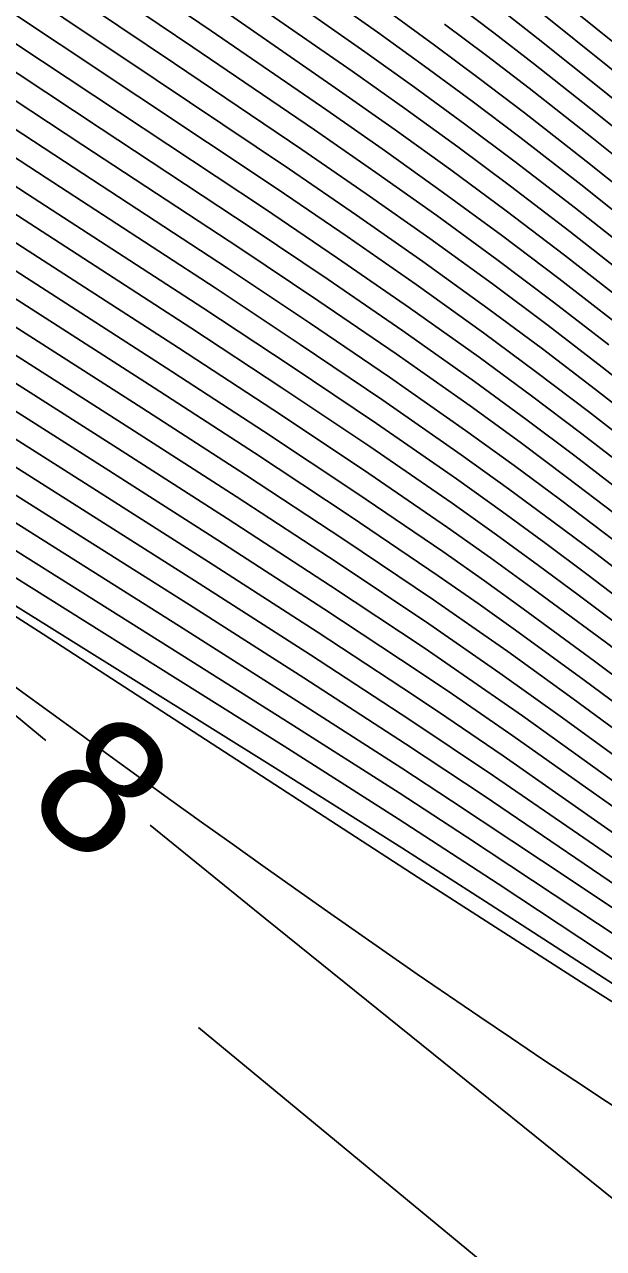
# Model space of a CAD drawing. Extents: x 2602990 to 2605851, y 618069 to 619180.
# Drawn here: x 2604237.35 to 2604245.97, y 618245.95 to 618264.18 of the extents above; entities that cross this region are included whole.
import ezdxf

# ---------------------------------------------------------------- set-up
doc = ezdxf.new("R2010")
doc.units = 0
for name, color, linetype in [('DTM Contours Major', 7, 'Continuous'), ('DTM Contours Minor', 7, 'Continuous'), ('DTM Contours Minor Text', 7, 'Continuous'), ('Exist DTM Breakline', 7, 'Continuous'), ('Exist DTM Breakline Underwater', 7, 'Continuous')]:
    doc.layers.add(name, color=color, linetype=linetype)

msp = doc.modelspace()

# ---------------------------------------------------------------- linework, layer by layer
at = {"layer": 'DTM Contours Major'}
for points in [[(2604246.368, 618257.533), (2604245.649, 618258.087), (2604244.9, 618258.653), (2604244.12, 618259.226), (2604243.084, 618259.963), (2604242.014, 618260.703), (2604240.926, 618261.439), (2604238.766, 618262.872), (2604234.111, 618265.955)], [(2604242.798, 618264.355), (2604243.458, 618263.873), (2604244.124, 618263.377), (2604244.796, 618262.866), (2604245.717, 618262.148), (2604246.645, 618261.407), (2604247.572, 618260.656), (2604250.266, 618258.448), (2604251.461, 618257.482), (2604252.037, 618257.024), (2604252.602, 618256.582), (2604253.157, 618256.155), (2604253.703, 618255.744), (2604254.239, 618255.349), (2604254.771, 618254.966), (2604255.3, 618254.594), (2604255.829, 618254.23), (2604256.36, 618253.873), (2604256.894, 618253.52), (2604257.437, 618253.169), (2604258.561, 618252.46), (2604259.766, 618251.723), (2604261.408, 618250.743), (2604263.349, 618249.604)], [(2604262.669, 618243.155), (2604261.472, 618243.833), (2604260.078, 618244.644), (2604259.091, 618245.23), (2604257.636, 618246.109), (2604256.11, 618247.045), (2604254.566, 618248.007), (2604253.054, 618248.962), (2604251.627, 618249.879), (2604250.337, 618250.724), (2604249.205, 618251.486), (2604248.215, 618252.175), (2604247.306, 618252.829), (2604245.524, 618254.137), (2604244.547, 618254.842), (2604244.013, 618255.218), (2604243.442, 618255.613), (2604242.105, 618256.513), (2604240.639, 618257.476), (2604239.099, 618258.471), (2604234.087, 618261.676)], [(2604262.932, 618239.823), (2604262.056, 618240.331), (2604261.142, 618240.844), (2604260.582, 618241.155), (2604259.434, 618241.731), (2604258.825, 618242.05), (2604256.989, 618243.076), (2604254.981, 618244.266), (2604252.882, 618245.56), (2604250.768, 618246.895), (2604248.719, 618248.211), (2604244.288, 618251.078), (2604242.97, 618251.92), (2604241.126, 618253.083), (2604234.897, 618256.971)], [(2604239.943, 618249.247), (2604248.59, 618242.105), (2604254.122, 618237.524), (2604258.823, 618233.62), (2604260.773, 618232.037), (2604262.578, 618230.648)]]:
    msp.add_lwpolyline(points, dxfattribs=at)
at = {"layer": 'DTM Contours Minor'}
for points in [[(2604246.154, 618259.742), (2604245.311, 618260.396), (2604244.454, 618261.044), (2604243.593, 618261.676), (2604242.725, 618262.295), (2604241.855, 618262.904), (2604240.13, 618264.086), (2604236.61, 618266.469)], [(2604246.492, 618257.843), (2604245.752, 618258.417), (2604244.983, 618259), (2604244.186, 618259.589), (2604243.184, 618260.307), (2604242.154, 618261.023), (2604241.111, 618261.733), (2604239.04, 618263.115), (2604234.346, 618266.234)], [(2604246.737, 618258.465), (2604245.954, 618259.079), (2604245.148, 618259.697), (2604244.32, 618260.317), (2604243.387, 618260.992), (2604242.438, 618261.66), (2604241.482, 618262.319), (2604239.585, 618263.6), (2604235.447, 618266.374)], [(2604246.054, 618259.41), (2604245.23, 618260.046), (2604244.387, 618260.68), (2604243.49, 618261.334), (2604242.581, 618261.978), (2604241.669, 618262.612), (2604239.858, 618263.843), (2604236.344, 618266.211)], [(2604246.615, 618258.154), (2604245.853, 618258.748), (2604245.066, 618259.349), (2604244.253, 618259.953), (2604243.285, 618260.65), (2604242.296, 618261.342), (2604241.296, 618262.026), (2604239.313, 618263.358), (2604235.197, 618266.105)], [(2604246.449, 618260.74), (2604245.555, 618261.446), (2604244.658, 618262.136), (2604243.909, 618262.698), (2604243.162, 618263.243), (2604242.419, 618263.776), (2604240.944, 618264.812)], [(2604246.351, 618260.407), (2604245.474, 618261.096), (2604244.59, 618261.772), (2604243.803, 618262.357), (2604243.016, 618262.928), (2604242.231, 618263.486), (2604240.673, 618264.57)], [(2604241.91, 618264.563), (2604242.608, 618264.066), (2604243.31, 618263.558), (2604244.016, 618263.037), (2604244.727, 618262.501), (2604245.636, 618261.797), (2604246.547, 618261.074)], [(2604245.123, 618264.72), (2604246.114, 618263.92), (2604247.132, 618263.083), (2604251.203, 618259.693), (2604252.554, 618258.589), (2604253.203, 618258.07), (2604253.835, 618257.572), (2604254.451, 618257.095), (2604255.054, 618256.639), (2604255.641, 618256.206), (2604256.218, 618255.79), (2604256.79, 618255.39), (2604257.359, 618255.001), (2604257.93, 618254.621), (2604258.868, 618254.015), (2604260.007, 618253.305), (2604261.502, 618252.402), (2604263.372, 618251.296)], [(2604263.047, 618246.013), (2604261.18, 618247.096), (2604259.612, 618248.024), (2604258.519, 618248.682), (2604257.424, 618249.35), (2604256.343, 618250.02), (2604255.29, 618250.682), (2604254.28, 618251.33), (2604253.327, 618251.953), (2604252.373, 618252.593), (2604251.485, 618253.209), (2604250.644, 618253.815), (2604249.824, 618254.428), (2604249.007, 618255.057), (2604246.911, 618256.704), (2604246.243, 618257.224), (2604245.545, 618257.758), (2604244.816, 618258.305), (2604244.053, 618258.863), (2604242.985, 618259.619), (2604241.874, 618260.383), (2604240.741, 618261.144), (2604238.493, 618262.629), (2604235.602, 618264.536)], [(2604243.757, 618264.5), (2604244.34, 618264.057), (2604244.933, 618263.6), (2604245.879, 618262.852), (2604246.841, 618262.075), (2604248.772, 618260.488), (2604250.643, 618258.945), (2604251.903, 618257.923), (2604252.509, 618257.439), (2604253.102, 618256.974), (2604253.682, 618256.527), (2604254.252, 618256.097), (2604254.808, 618255.686), (2604255.358, 618255.291), (2604255.902, 618254.908), (2604256.445, 618254.536), (2604256.987, 618254.172), (2604257.531, 618253.815), (2604258.482, 618253.207), (2604259.486, 618252.585), (2604261.007, 618251.667), (2604261.918, 618251.128), (2604263.373, 618250.273)], [(2604244.449, 618264.398), (2604244.999, 618263.969), (2604245.959, 618263.205), (2604246.939, 618262.41), (2604248.913, 618260.78), (2604250.831, 618259.194), (2604252.122, 618258.144), (2604252.743, 618257.648), (2604253.349, 618257.172), (2604253.942, 618256.714), (2604254.523, 618256.276), (2604255.089, 618255.857), (2604255.648, 618255.456), (2604256.2, 618255.067), (2604256.75, 618254.691), (2604257.299, 618254.323), (2604258.286, 618253.681), (2604259.185, 618253.117), (2604260.149, 618252.526), (2604261.685, 618251.608), (2604263.379, 618250.611)], [(2604246.253, 618260.075), (2604245.393, 618260.746), (2604244.522, 618261.408), (2604243.698, 618262.017), (2604242.87, 618262.612), (2604242.043, 618263.195), (2604240.401, 618264.328)], [(2604245.063, 618264.342), (2604246.038, 618263.561), (2604247.036, 618262.746), (2604249.054, 618261.073), (2604251.018, 618259.443), (2604252.34, 618258.366), (2604252.975, 618257.858), (2604253.594, 618257.37), (2604254.199, 618256.903), (2604254.791, 618256.456), (2604255.367, 618256.03), (2604255.935, 618255.622), (2604256.496, 618255.228), (2604257.055, 618254.846), (2604257.613, 618254.473), (2604258.574, 618253.85), (2604259.398, 618253.333), (2604260.755, 618252.506), (2604261.881, 618251.834), (2604263.379, 618250.952)], [(2604243.607, 618264.186), (2604244.232, 618263.717), (2604244.865, 618263.232), (2604245.798, 618262.499), (2604246.743, 618261.741), (2604247.691, 618260.969), (2604250.455, 618258.696), (2604251.682, 618257.702), (2604252.274, 618257.231), (2604252.853, 618256.778), (2604253.42, 618256.341), (2604253.978, 618255.92), (2604254.525, 618255.517), (2604255.065, 618255.128), (2604255.602, 618254.75), (2604256.138, 618254.383), (2604256.674, 618254.022), (2604257.213, 618253.668), (2604258.236, 618253.012), (2604259.317, 618252.341), (2604260.722, 618251.494), (2604261.93, 618250.778), (2604263.363, 618249.937)], [(2604263.01, 618245.692), (2604261.161, 618246.763), (2604259.549, 618247.716), (2604258.416, 618248.399), (2604257.275, 618249.096), (2604256.144, 618249.797), (2604255.042, 618250.49), (2604253.987, 618251.167), (2604252.996, 618251.815), (2604252.058, 618252.445), (2604251.188, 618253.048), (2604250.368, 618253.637), (2604249.573, 618254.23), (2604248.784, 618254.836), (2604246.763, 618256.416), (2604246.116, 618256.915), (2604245.44, 618257.43), (2604244.731, 618257.959), (2604243.987, 618258.5), (2604242.886, 618259.275), (2604241.734, 618260.062), (2604240.557, 618260.849), (2604238.219, 618262.386), (2604235.903, 618263.906)], [(2604262.971, 618245.372), (2604261.553, 618246.191), (2604259.906, 618247.159), (2604258.314, 618248.115), (2604257.126, 618248.841), (2604255.945, 618249.574), (2604254.794, 618250.299), (2604253.693, 618251.004), (2604252.665, 618251.677), (2604251.743, 618252.297), (2604250.892, 618252.886), (2604250.094, 618253.459), (2604249.324, 618254.031), (2604248.175, 618254.913), (2604246.613, 618256.128), (2604245.988, 618256.608), (2604245.334, 618257.103), (2604244.645, 618257.613), (2604243.92, 618258.137), (2604242.787, 618258.93), (2604241.596, 618259.74), (2604240.373, 618260.554), (2604237.945, 618262.143), (2604235.615, 618263.666)], [(2604262.931, 618245.053), (2604261.542, 618245.853), (2604259.858, 618246.842), (2604258.214, 618247.831), (2604256.978, 618248.586), (2604255.747, 618249.35), (2604254.545, 618250.107), (2604253.399, 618250.843), (2604252.334, 618251.54), (2604251.429, 618252.148), (2604250.598, 618252.723), (2604249.821, 618253.279), (2604249.075, 618253.832), (2604247.966, 618254.678), (2604246.461, 618255.842), (2604245.859, 618256.301), (2604245.226, 618256.777), (2604244.559, 618257.268), (2604243.853, 618257.775), (2604242.689, 618258.586), (2604241.458, 618259.418), (2604240.19, 618260.257), (2604237.67, 618261.899), (2604235.327, 618263.427)], [(2604261.531, 618245.516), (2604260.248, 618246.267), (2604259.369, 618246.789), (2604258.114, 618247.546), (2604256.831, 618248.331), (2604255.549, 618249.127), (2604254.297, 618249.916), (2604253.105, 618250.681), (2604252.001, 618251.404), (2604251.116, 618251.999), (2604250.304, 618252.559), (2604249.549, 618253.098), (2604248.826, 618253.631), (2604247.757, 618254.443), (2604246.309, 618255.556), (2604245.728, 618255.995), (2604245.117, 618256.451), (2604244.471, 618256.924), (2604243.786, 618257.413), (2604242.592, 618258.24), (2604241.32, 618259.095), (2604240.007, 618259.961), (2604237.396, 618261.656), (2604235.04, 618263.187)], [(2604262.847, 618244.417), (2604261.519, 618245.179), (2604260.213, 618245.943), (2604259.312, 618246.479), (2604258.016, 618247.26), (2604256.685, 618248.075), (2604255.351, 618248.903), (2604254.048, 618249.725), (2604252.81, 618250.52), (2604251.669, 618251.268), (2604250.803, 618251.849), (2604250.012, 618252.394), (2604249.279, 618252.916), (2604248.579, 618253.43), (2604247.548, 618254.208), (2604246.155, 618255.27), (2604245.596, 618255.69), (2604245.006, 618256.127), (2604244.382, 618256.581), (2604243.719, 618257.052), (2604242.494, 618257.895), (2604241.183, 618258.772), (2604239.825, 618259.664), (2604235.293, 618262.595)], [(2604262.804, 618244.101), (2604261.508, 618244.842), (2604260.178, 618245.619), (2604259.255, 618246.167), (2604257.92, 618246.973), (2604256.54, 618247.818), (2604255.154, 618248.68), (2604253.799, 618249.535), (2604252.514, 618250.36), (2604251.336, 618251.131), (2604250.492, 618251.698), (2604249.722, 618252.228), (2604249.01, 618252.733), (2604248.333, 618253.227), (2604247.001, 618254.229), (2604245.999, 618254.986), (2604244.894, 618255.804), (2604244.292, 618256.238), (2604243.65, 618256.691), (2604242.397, 618257.55), (2604241.047, 618258.449), (2604239.643, 618259.366), (2604234.993, 618262.364)], [(2604262.759, 618243.785), (2604261.496, 618244.505), (2604260.144, 618245.294), (2604259.2, 618245.855), (2604257.824, 618246.686), (2604256.396, 618247.561), (2604254.957, 618248.456), (2604253.551, 618249.344), (2604252.219, 618250.199), (2604251.003, 618250.996), (2604250.181, 618251.547), (2604249.433, 618252.061), (2604248.743, 618252.548), (2604247.769, 618253.26), (2604245.842, 618254.702), (2604244.78, 618255.482), (2604244.2, 618255.897), (2604243.582, 618256.331), (2604242.3, 618257.204), (2604240.911, 618258.125), (2604239.461, 618259.068), (2604234.692, 618262.134)], [(2604262.714, 618243.469), (2604261.484, 618244.169), (2604260.111, 618244.969), (2604259.145, 618245.543), (2604257.729, 618246.398), (2604256.252, 618247.304), (2604254.761, 618248.232), (2604253.302, 618249.153), (2604251.923, 618250.039), (2604250.67, 618250.86), (2604249.501, 618251.647), (2604248.806, 618252.13), (2604247.845, 618252.819), (2604245.684, 618254.419), (2604244.664, 618255.161), (2604244.107, 618255.557), (2604243.512, 618255.971), (2604242.202, 618256.859), (2604240.775, 618257.8), (2604239.28, 618258.77), (2604234.39, 618261.905)], [(2604262.623, 618242.84), (2604261.459, 618243.497), (2604260.046, 618244.318), (2604259.039, 618244.916), (2604257.544, 618245.819), (2604255.969, 618246.786), (2604254.371, 618247.782), (2604252.807, 618248.771), (2604251.332, 618249.718), (2604250.004, 618250.588), (2604248.911, 618251.323), (2604247.954, 618251.985), (2604247.076, 618252.612), (2604245.363, 618253.856), (2604244.428, 618254.523), (2604243.372, 618255.254), (2604242.007, 618256.168), (2604240.503, 618257.151), (2604238.917, 618258.172), (2604233.783, 618261.448)], [(2604263.238, 618242.164), (2604262.577, 618242.527), (2604261.448, 618243.162), (2604260.015, 618243.992), (2604258.987, 618244.602), (2604257.453, 618245.529), (2604255.829, 618246.527), (2604254.178, 618247.556), (2604252.561, 618248.579), (2604251.038, 618249.558), (2604249.67, 618250.453), (2604248.618, 618251.158), (2604247.695, 618251.794), (2604246.572, 618252.591), (2604244.766, 618253.884), (2604243.82, 618254.543), (2604243.301, 618254.897), (2604241.909, 618255.824), (2604240.366, 618256.827), (2604238.735, 618257.873), (2604233.939, 618260.925)], [(2604263.154, 618241.874), (2604262.531, 618242.214), (2604261.436, 618242.826), (2604260.482, 618243.374), (2604259.47, 618243.969), (2604258.936, 618244.287), (2604257.363, 618245.238), (2604255.692, 618246.266), (2604253.987, 618247.329), (2604252.316, 618248.387), (2604250.744, 618249.397), (2604248.985, 618250.551), (2604248.02, 618251.201), (2604247.16, 618251.795), (2604244.623, 618253.586), (2604243.723, 618254.207), (2604243.23, 618254.54), (2604241.81, 618255.48), (2604240.229, 618256.503), (2604238.553, 618257.574), (2604233.608, 618260.714)], [(2604263.07, 618241.585), (2604262.486, 618241.901), (2604261.426, 618242.49), (2604260.46, 618243.043), (2604259.432, 618243.647), (2604258.887, 618243.971), (2604257.276, 618244.945), (2604255.556, 618246.003), (2604253.798, 618247.101), (2604252.073, 618248.193), (2604250.451, 618249.235), (2604248.667, 618250.404), (2604247.459, 618251.217), (2604246.139, 618252.131), (2604244.479, 618253.289), (2604243.625, 618253.872), (2604243.16, 618254.184), (2604241.71, 618255.136), (2604240.091, 618256.18), (2604238.369, 618257.276), (2604234.89, 618259.478)], [(2604262.907, 618241.008), (2604261.889, 618241.554), (2604260.925, 618242.092), (2604259.902, 618242.681), (2604258.795, 618243.334), (2604257.109, 618244.353), (2604255.295, 618245.471), (2604253.432, 618246.637), (2604251.597, 618247.8), (2604249.869, 618248.91), (2604248.028, 618250.111), (2604246.681, 618251.009), (2604244.195, 618252.693), (2604243.026, 618253.469), (2604241.508, 618254.452), (2604239.806, 618255.538), (2604234.295, 618259.016)], [(2604262.825, 618240.734), (2604261.891, 618241.223), (2604260.912, 618241.759), (2604259.874, 618242.35), (2604258.749, 618243.011), (2604257.027, 618244.049), (2604255.169, 618245.195), (2604253.254, 618246.395), (2604251.363, 618247.595), (2604249.579, 618248.742), (2604247.433, 618250.143), (2604245.505, 618251.427), (2604243.709, 618252.623), (2604242.969, 618253.107), (2604241.407, 618254.112), (2604239.658, 618255.222), (2604233.977, 618258.799)], [(2604262.819, 618240.473), (2604262.386, 618240.681), (2604261.951, 618240.896), (2604261.447, 618241.153), (2604260.934, 618241.424), (2604260.407, 618241.709), (2604259.863, 618242.012), (2604259.297, 618242.334), (2604258.706, 618242.677), (2604256.94, 618243.731), (2604255.032, 618244.904), (2604253.065, 618246.139), (2604251.119, 618247.379), (2604249.275, 618248.57), (2604246.869, 618250.145), (2604243.933, 618252.085), (2604242.928, 618252.738), (2604241.308, 618253.773), (2604239.505, 618254.911), (2604233.633, 618258.598)], [(2604262.402, 618239.529), (2604262.301, 618239.56), (2604262.225, 618239.592), (2604262.166, 618239.626), (2604262.067, 618239.708), (2604262.011, 618239.756), (2604261.834, 618239.893), (2604261.583, 618240.066), (2604261.263, 618240.275), (2604260.429, 618240.795), (2604253.92, 618244.763), (2604251.432, 618246.293), (2604248.83, 618247.91), (2604245.643, 618249.92), (2604243.215, 618251.479), (2604237.626, 618255.103), (2604235.509, 618256.455), (2604233.807, 618257.504), (2604232.687, 618258.127), (2604232.317, 618258.199), (2604233.045, 618257.417), (2604234.902, 618255.805), (2604237.62, 618253.557), (2604237.667, 618253.519)], [(2604262.988, 618241.296), (2604262.442, 618241.589), (2604261.418, 618242.154), (2604260.44, 618242.712), (2604259.395, 618243.323), (2604258.84, 618243.653), (2604257.191, 618244.65), (2604255.423, 618245.739), (2604253.613, 618246.871), (2604251.833, 618247.998), (2604250.159, 618249.073), (2604248.348, 618250.258), (2604247.196, 618251.029), (2604245.679, 618252.069), (2604244.336, 618252.991), (2604243.091, 618253.827), (2604241.61, 618254.794), (2604239.95, 618255.858), (2604236.374, 618258.121)], [(2604263.229, 618239.994), (2604262.044, 618240.681), (2604261.574, 618240.95), (2604261.022, 618241.242), (2604260.467, 618241.495), (2604259.898, 618241.769), (2604259.309, 618242.066), (2604258.695, 618242.388), (2604256.87, 618243.411), (2604254.907, 618244.582), (2604252.883, 618245.84), (2604250.875, 618247.124), (2604248.961, 618248.372), (2604244.406, 618251.385), (2604242.918, 618252.352), (2604241.217, 618253.435), (2604239.343, 618254.613), (2604235.3, 618257.141)], [(2604239.22, 618252.259), (2604240.934, 618250.869), (2604248.28, 618244.953), (2604251.571, 618242.296), (2604254.64, 618239.851), (2604257.44, 618237.706), (2604259.926, 618235.949), (2604262.053, 618234.666), (2604263.774, 618233.946)]]:
    msp.add_lwpolyline(points, dxfattribs=at)
at = {"layer": 'Exist DTM Breakline'}
msp.add_spline([(2604056.195, 618608.101), (2604070.612, 618564.846), (2604060.948, 618498.617), (2604052.223, 618447.183), (2604051.568, 618445.166), (2604051.779, 618438.355), (2604056.316, 618420.051), (2604056.045, 618414.227), (2604060.112, 618404.174), (2604065.814, 618393.977), (2604079.591, 618374.932), (2604102.645, 618354.376), (2604129.573, 618330.438), (2604185.644, 618288.739), (2604229.181, 618260.22), (2604259.941, 618240.43), (2604275.412, 618231.212), (2604276.014, 618212.47)], degree=3, dxfattribs=at)
at = {"layer": 'Exist DTM Breakline Underwater'}
msp.add_spline([(2604068.235, 618404.026), (2604081.862, 618390.481), (2604106.657, 618363.116), (2604137.711, 618338.436), (2604184.389, 618299.643), (2604239.062, 618271.475), (2604260.626, 618254.325), (2604289.805, 618238.046)], degree=3, dxfattribs=at)

# ---------------------------------------------------------------- texts
at = {"layer": 'DTM Contours Minor Text'}
msp.add_text('8', height=2, rotation=320.9537, dxfattribs=at).set_placement((2604237.306, 618252.524))

doc.saveas('drawing.dxf')
